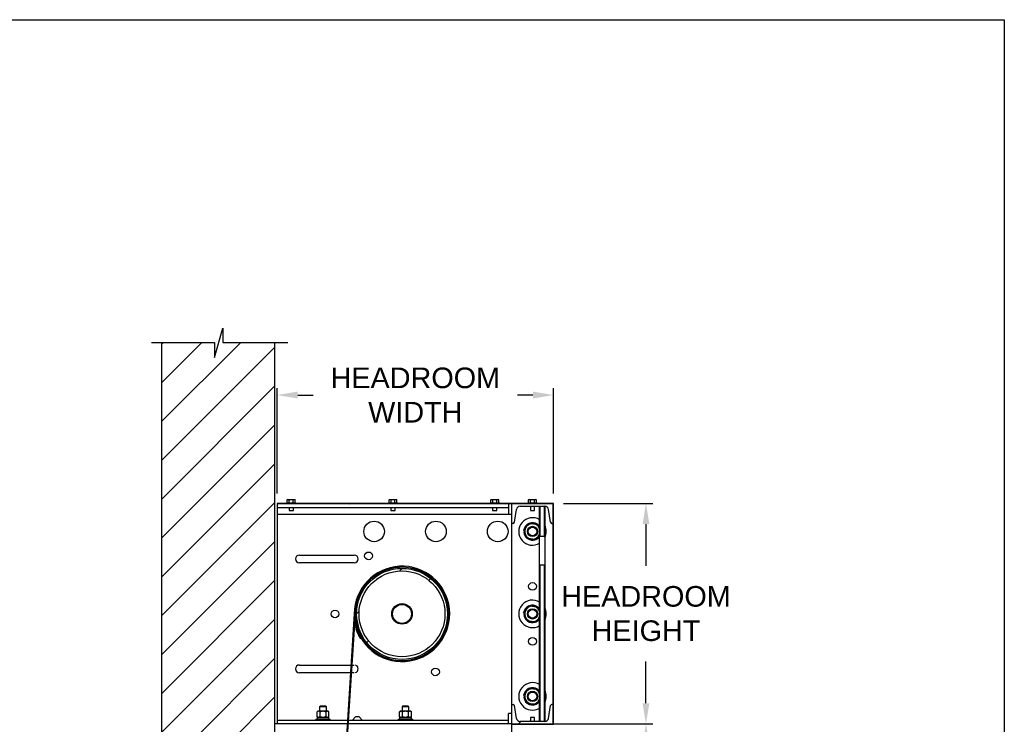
# Model space of a CAD drawing. Header units: inches. Extents: x 218.9 to 312.4, y 214.8 to 247.8.
# Tile 267 of 319: x 283.2 to 287.7, y 224.3 to 227.5. Entities that reach past the tile are written whole.
import ezdxf

# ---------------------------------------------------------------- set-up
doc = ezdxf.new("R2010")
doc.units = ezdxf.units.IN
doc.header["$LTSCALE"] = 0.25
doc.header["$MEASUREMENT"] = 0
doc.layers.add('ANNOTATIONS', color=1, linetype='Continuous')
doc.layers.add('MOTOR RH', color=7, linetype='Continuous')
doc.styles.add('ARIAL', font='arial.ttf', dxfattribs={"height": 0.09375})
doc.dimstyles.new('STANDARD$0', dxfattribs={"dimtxt": 0.09375, "dimasz": 0.09375, "dimexe": 0.03125, "dimexo": 0.046875, "dimgap": 0.09, "dimtad": 0, "dimtih": 1, "dimtoh": 1, "dimdec": 4, "dimzin": 0, "dimdsep": 46, "dimtxsty": 'ARIAL', "dimcen": 0.09, "dimadec": 0, "dimazin": 0, "dimtfac": 1, "dimtdec": 4, "dimtofl": 0, "dimtmove": 0, "dimatfit": 1, "dimfxl": 1, "dimtolj": 1, "dimtzin": 0, "dimarcsym": 0})
pattern_1 = [(45, (280.62583, 210.57636), (-0.265165, 0.265165), []), (45, (280.8026, 210.57636), (-0.265165, 0.265165), [])]

# ---------------------------------------------------------------- blocks, each defined once
blk = doc.blocks.new('*D126')
at = {"layer": 'ANNOTATIONS', "color": 0, "lineweight": -2, "transparency": 16777216}
for p, q in [((285.5161, 224.2914), (286.1128, 224.2914)), ((286.0815, 224.1976), (286.0815, 223.9903)), ((286.0815, 223.5089), (286.0815, 223.7162)), ((284.4401, 223.4151), (286.1128, 223.4151))]:
    blk.add_line(p, q, dxfattribs=at)
at = {"layer": 'ANNOTATIONS', "color": 0, "transparency": 16777216}
for points in [[(286.0659, 224.1976), (286.0971, 224.1976), (286.0815, 224.2914)], [(286.0659, 223.5089), (286.0971, 223.5089), (286.0815, 223.4151)]]:
    blk.add_solid(points, dxfattribs=at)
at = {"layer": 'defpoints', "color": 0, "transparency": 16777216}
for p in [(285.4693, 224.2914), (284.3932, 223.4151), (286.0815, 223.4151)]:
    blk.add_point(p, dxfattribs=at)
at = {"layer": 'ANNOTATIONS', "color": 0, "transparency": 16777216, "insert": (286.0815, 223.8532), "char_height": 0.09375, "attachment_point": 5, "style": 'ARIAL'}
blk.add_mtext('\\A1;14"', dxfattribs=at)
blk = doc.blocks.new('*D127')
at = {"layer": 'ANNOTATIONS', "color": 0, "lineweight": -2, "transparency": 16777216}
for p, q in [((284.4028, 225.3382), (284.4028, 225.8179)), ((285.6609, 225.3382), (285.6609, 225.8179)), ((284.4966, 225.7867), (284.5664, 225.7867)), ((285.5671, 225.7867), (285.4973, 225.7867))]:
    blk.add_line(p, q, dxfattribs=at)
at = {"layer": 'ANNOTATIONS', "color": 0, "transparency": 16777216}
for points in [[(284.4966, 225.8023), (284.4966, 225.771), (284.4028, 225.7867)], [(285.5671, 225.8023), (285.5671, 225.771), (285.6609, 225.7867)]]:
    blk.add_solid(points, dxfattribs=at)
at = {"layer": 'defpoints', "color": 0, "transparency": 16777216}
for p in [(285.6609, 225.7867), (284.4028, 225.2914), (285.6609, 225.2914)]:
    blk.add_point(p, dxfattribs=at)
at = {"layer": 'ANNOTATIONS', "color": 0, "transparency": 16777216, "insert": (285.0319, 225.7867), "char_height": 0.09375, "attachment_point": 5, "style": 'ARIAL'}
blk.add_mtext('\\A1;HEADROOM\\PWIDTH', dxfattribs=at)
blk = doc.blocks.new('*D128')
at = {"layer": 'ANNOTATIONS', "color": 0, "lineweight": -2, "transparency": 16777216}
for p, q in [((285.7057, 225.2934), (286.1128, 225.2934)), ((286.0815, 225.1997), (286.0815, 225.0098)), ((286.0815, 224.3851), (286.0815, 224.575)), ((285.5182, 224.2914), (286.1128, 224.2914))]:
    blk.add_line(p, q, dxfattribs=at)
at = {"layer": 'ANNOTATIONS', "color": 0, "transparency": 16777216}
for points in [[(286.0659, 225.1997), (286.0971, 225.1997), (286.0815, 225.2934)], [(286.0659, 224.3851), (286.0971, 224.3851), (286.0815, 224.2914)]]:
    blk.add_solid(points, dxfattribs=at)
at = {"layer": 'defpoints', "color": 0, "transparency": 16777216}
for p in [(285.6588, 225.2934), (285.4713, 224.2914), (286.0815, 224.2914)]:
    blk.add_point(p, dxfattribs=at)
at = {"layer": 'ANNOTATIONS', "color": 0, "transparency": 16777216, "insert": (286.0815, 224.7924), "char_height": 0.09375, "attachment_point": 5, "style": 'ARIAL'}
blk.add_mtext('\\A1;HEADROOM\\PHEIGHT', dxfattribs=at)

msp = doc.modelspace()

# ---------------------------------------------------------------- hatches: boundary and pattern name
at = {"layer": 'MOTOR RH'}
h = msp.add_hatch(dxfattribs=at)
h.set_pattern_fill('ANSI31', color=256, style=0)
h.set_pattern_definition([(45, (51.96407, -31.70349), (-0.088388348, 0.088388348), [])])
edge = h.paths.add_edge_path()
edge.add_line((283.87756, 226.02602), (283.87756, 223.41511))
edge.add_line((283.87756, 223.41511), (284.39319, 223.41511))
edge.add_line((284.39319, 226.02602), (284.39319, 223.41511))
edge = h.paths.add_edge_path()
edge.add_line((283.83117, 226.02602), (284.11828, 226.02602))
edge.add_line((284.11828, 226.02602), (284.11828, 225.95732))
edge.add_line((284.11828, 225.95732), (284.15669, 226.09068))
edge.add_line((284.15669, 226.09068), (284.15669, 226.02602))
edge.add_line((284.15669, 226.02602), (284.45188, 226.02602))
h = msp.add_hatch(dxfattribs=at)
h.set_pattern_fill('ANSI32', color=256, style=0)
h.set_pattern_definition(pattern_1)
edge = h.paths.add_edge_path(flags=0)
edge.add_line((285.65881, 225.29136), (285.65881, 224.29136))
edge.add_line((285.65881, 224.29136), (285.47131, 224.29136))
edge.add_line((285.47131, 224.29136), (285.47131, 224.35386))
edge.add_line((285.47131, 224.35386), (285.46925, 224.35386))
edge.add_line((285.46925, 224.35386), (285.46925, 224.29136))
edge.add_arc((285.47131, 224.29136), 0.00206, 180, 270)
edge.add_line((285.47131, 224.28931), (285.65881, 224.28931))
edge.add_arc((285.65881, 224.29136), 0.00206, 270, 360)
edge.add_line((285.66087, 224.29136), (285.66087, 225.29136))
edge.add_arc((285.65881, 225.29136), 0.00206, 0, 90)
edge.add_line((285.65881, 225.29342), (284.4049, 225.29342))
edge.add_arc((284.4049, 225.29136), 0.00206, 90, 180)
edge.add_line((284.40285, 225.29136), (284.40285, 225.18199))
edge.add_line((284.40285, 225.18199), (284.4049, 225.18199))
edge.add_line((284.4049, 225.18199), (284.4049, 225.29136))
edge.add_line((284.4049, 225.29136), (285.65881, 225.29136))
h = msp.add_hatch(dxfattribs=at)
h.set_pattern_fill('ANSI32', color=256, style=0)
h.set_pattern_definition(pattern_1)
edge = h.paths.add_edge_path(flags=0)
edge.add_arc((284.97131, 224.79136), 0.20703, 0, 360)
edge = h.paths.add_edge_path(flags=0)
edge.add_arc((284.97131, 224.79136), 0.19531, 0, 360)
h = msp.add_hatch(dxfattribs=at)
h.set_pattern_fill('ANSI32', color=256, style=0)
h.set_pattern_definition(pattern_1)
edge = h.paths.add_edge_path(flags=0)
edge.add_arc((285.62099, 224.31886), 0.01687, 270, 350.537, ccw=False)
edge.add_line((285.62099, 224.30199), (285.50913, 224.30199))
edge.add_arc((285.50913, 224.31886), 0.01688, 189.463, 270, ccw=False)
edge.add_line((285.49248, 224.31609), (285.48278, 224.37427))
edge.add_arc((285.47662, 224.37324), 0.00625, 9.463, 90)
edge.add_line((285.47662, 224.37949), (285.47131, 224.37949))
edge.add_line((285.47131, 224.37949), (285.47131, 224.29136))
edge.add_line((285.47131, 224.29136), (285.65881, 224.29136))
edge.add_line((285.65881, 224.29136), (285.65881, 224.37949))
edge.add_line((285.65881, 224.37949), (285.6535, 224.37949))
edge.add_arc((285.6535, 224.37324), 0.00625, 90, 170.537)
edge.add_line((285.64734, 224.37427), (285.63764, 224.31609))

# ---------------------------------------------------------------- linework, layer by layer
at = {"layer": 'defpoints'}
msp.add_lwpolyline([(287.7119, 214.75854), (268.24203, 214.75854), (268.24203, 227.49365), (287.7119, 227.49365)], close=True, dxfattribs=at)
at = {"layer": 'MOTOR RH'}
for p, q in [((284.11828, 225.95732), (284.15669, 226.09068)), ((284.15669, 226.09068), (284.15669, 226.02602)), ((283.83117, 226.02602), (284.11828, 226.02602)), ((283.87756, 226.02602), (283.87756, 220.41511)), ((284.11828, 226.02602), (284.11828, 225.95732)), ((284.15669, 226.02602), (284.45188, 226.02602)), ((284.39319, 220.41511), (284.39319, 226.02602)), ((284.45178, 225.31123), (284.44936, 225.30984)), ((284.44936, 225.30984), (284.45387, 225.31123)), ((284.45178, 225.31123), (284.48303, 225.31123)), ((284.47642, 225.30984), (284.48094, 225.31123)), ((284.48545, 225.30984), (284.48303, 225.31123)), ((284.91467, 225.31123), (284.91225, 225.30984)), ((284.91225, 225.30984), (284.91676, 225.31123)), ((284.91467, 225.31123), (284.94592, 225.31123)), ((284.93932, 225.30984), (284.94383, 225.31123)), ((284.94834, 225.30984), (284.94592, 225.31123)), ((285.37756, 225.31123), (285.37514, 225.30984)), ((285.37514, 225.30984), (285.37965, 225.31123)), ((285.37756, 225.31123), (285.40881, 225.31123)), ((285.40221, 225.30984), (285.40672, 225.31123)), ((285.41123, 225.30984), (285.40881, 225.31123)), ((285.54944, 225.31123), (285.54701, 225.30983)), ((285.54702, 225.30984), (285.55172, 225.31123)), ((285.54944, 225.31123), (285.58069, 225.31123)), ((285.57445, 225.30984), (285.57877, 225.31123)), ((285.58311, 225.30983), (285.58069, 225.31123)), ((284.40285, 225.29136), (284.40285, 225.18199)), ((285.65881, 225.29342), (284.4049, 225.29342)), ((285.65881, 225.29136), (284.4049, 225.29136)), ((284.4049, 224.29136), (284.4049, 225.29136)), ((284.4049, 225.27574), (285.45569, 225.27574)), ((284.44628, 225.29686), (284.44628, 225.29342)), ((284.44628, 225.29686), (284.48853, 225.29686)), ((284.44936, 225.29686), (284.44936, 225.30984)), ((284.45764, 225.27574), (284.45764, 225.26217)), ((284.45838, 225.29686), (284.45838, 225.30984)), ((284.47642, 225.29686), (284.47642, 225.30984)), ((284.47717, 225.26217), (284.47717, 225.27574)), ((284.48545, 225.29686), (284.48545, 225.30984)), ((284.48853, 225.29342), (284.48853, 225.29686)), ((284.90917, 225.29686), (284.90917, 225.29342)), ((284.90917, 225.29686), (284.95142, 225.29686)), ((284.91225, 225.29686), (284.91225, 225.30984)), ((284.92053, 225.27574), (284.92053, 225.26217)), ((284.92127, 225.29686), (284.92127, 225.30984)), ((284.93932, 225.29686), (284.93932, 225.30984)), ((284.94006, 225.26217), (284.94006, 225.27574)), ((284.94834, 225.29686), (284.94834, 225.30984)), ((284.95142, 225.29342), (284.95142, 225.29686)), ((285.37206, 225.29686), (285.37206, 225.29342)), ((285.37206, 225.29686), (285.41431, 225.29686)), ((285.37514, 225.29686), (285.37514, 225.30984)), ((285.38342, 225.27574), (285.38342, 225.26217)), ((285.38416, 225.29686), (285.38416, 225.30984)), ((285.40221, 225.29686), (285.40221, 225.30984)), ((285.40295, 225.26217), (285.40295, 225.27574)), ((285.41123, 225.29686), (285.41123, 225.30984)), ((285.41431, 225.29342), (285.41431, 225.29686)), ((285.45569, 225.29136), (285.45569, 225.24449)), ((285.47131, 224.29136), (285.47131, 225.29136)), ((285.48278, 225.20846), (285.49248, 225.26664)), ((285.50913, 225.28074), (285.62099, 225.28074)), ((285.54394, 225.29686), (285.54394, 225.29342)), ((285.54394, 225.29686), (285.58619, 225.29686)), ((285.54702, 225.29686), (285.54702, 225.30984)), ((285.55529, 225.28074), (285.55529, 225.26217)), ((285.55641, 225.29686), (285.55641, 225.30984)), ((285.57445, 225.29686), (285.57445, 225.30984)), ((285.57483, 225.26217), (285.57483, 225.28074)), ((285.5831, 225.29686), (285.5831, 225.30984)), ((285.58619, 225.29342), (285.58619, 225.29686)), ((285.59756, 224.30199), (285.59756, 225.28074)), ((285.59912, 225.28074), (285.59912, 225.14556)), ((285.61943, 225.14556), (285.61943, 225.28074)), ((285.62099, 225.28074), (285.62099, 224.30199)), ((285.64734, 225.20846), (285.63764, 225.26664)), ((285.65881, 224.29136), (285.65881, 225.29136)), ((285.66087, 224.29136), (285.66087, 225.29136)), ((284.4049, 225.24449), (285.47131, 225.24449)), ((284.45764, 225.26217), (284.47717, 225.26217)), ((284.92053, 225.26217), (284.94006, 225.26217)), ((285.38342, 225.26217), (285.40295, 225.26217)), ((285.55529, 225.26217), (285.57483, 225.26217)), ((284.40285, 225.18199), (284.4049, 225.18199)), ((285.47662, 225.20324), (285.47131, 225.20324)), ((285.6535, 225.20324), (285.65881, 225.20324)), ((285.5282, 225.16346), (285.52568, 225.16326)), ((285.59912, 225.14556), (285.61943, 225.14556)), ((284.50416, 225.05894), (284.75416, 225.05894)), ((284.75416, 225.02378), (284.50416, 225.02378)), ((285.61943, 225.01297), (285.59912, 225.01297)), ((285.59912, 225.01297), (285.59912, 224.30199)), ((285.61943, 224.30199), (285.61943, 225.01297)), ((284.84189, 224.95283), (284.84248, 224.95289)), ((284.85943, 224.95072), (284.85751, 224.9511)), ((284.85984, 224.95136), (284.85851, 224.95136)), ((285.08418, 224.95136), (285.0831, 224.95136)), ((285.08521, 224.95112), (285.08323, 224.95073)), ((284.81131, 224.90456), (284.81131, 224.90315)), ((285.13067, 224.90325), (285.13104, 224.90516)), ((285.13131, 224.90265), (285.13131, 224.90416)), ((285.17426, 224.83228), (285.17908, 224.83326)), ((284.75436, 224.79137), (284.67201, 223.52574)), ((284.67688, 223.52574), (284.75928, 224.79137)), ((284.75936, 224.74559), (284.75936, 224.79136)), ((284.76428, 224.74559), (284.76428, 224.79136)), ((285.5282, 224.78846), (285.52568, 224.78826)), ((284.76064, 224.72946), (284.76423, 224.74047)), ((284.76278, 224.75273), (284.76208, 224.75321)), ((284.7623, 224.75203), (284.76278, 224.75273)), ((284.762, 224.72476), (284.76124, 224.72515)), ((284.7616, 224.724), (284.762, 224.72476)), ((284.77521, 224.72311), (284.76921, 224.72103)), ((284.7761, 224.69036), (284.77529, 224.69063)), ((284.77584, 224.68955), (284.7761, 224.69036)), ((284.7766, 224.7014), (284.77863, 224.70066)), ((284.77899, 224.69989), (284.77825, 224.69786)), ((284.78344, 224.68771), (284.78551, 224.68712)), ((284.78592, 224.68637), (284.78533, 224.6843)), ((284.81131, 224.67955), (284.81131, 224.67857)), ((284.81195, 224.67948), (284.81158, 224.67757)), ((285.13106, 224.67746), (285.13067, 224.67944)), ((285.13131, 224.6785), (285.13131, 224.68009)), ((285.08308, 224.63136), (285.08411, 224.63136)), ((284.50416, 224.55894), (284.75409, 224.55894)), ((284.75405, 224.52378), (284.50416, 224.52378)), ((284.59917, 224.37105), (284.59631, 224.36819)), ((284.6247, 224.37105), (284.59917, 224.37105)), ((284.62756, 224.36819), (284.6247, 224.37105)), ((284.97417, 224.37105), (284.97131, 224.36819)), ((284.9997, 224.37105), (284.97417, 224.37105)), ((285.00256, 224.36819), (284.9997, 224.37105)), ((285.47131, 224.37949), (285.47662, 224.37949)), ((285.49248, 224.31609), (285.48278, 224.37427)), ((285.5282, 224.41346), (285.52568, 224.41326)), ((285.63764, 224.31609), (285.64734, 224.37427)), ((285.65881, 224.37949), (285.6535, 224.37949)), ((284.5885, 224.34874), (284.58487, 224.34561)), ((284.58487, 224.32386), (284.58487, 224.34561)), ((284.63537, 224.34874), (284.5885, 224.34874)), ((284.59631, 224.36819), (284.59631, 224.34874)), ((284.62756, 224.36819), (284.59631, 224.36819)), ((284.5984, 224.32386), (284.5984, 224.34561)), ((284.62547, 224.32386), (284.62547, 224.34561)), ((284.62756, 224.34874), (284.62756, 224.36819)), ((284.639, 224.34561), (284.63537, 224.34874)), ((284.639, 224.32386), (284.639, 224.34561)), ((284.9635, 224.34874), (284.95987, 224.34561)), ((284.95987, 224.32386), (284.95987, 224.34561)), ((285.01037, 224.34874), (284.9635, 224.34874)), ((284.97131, 224.36819), (284.97131, 224.34874)), ((285.00256, 224.36819), (284.97131, 224.36819)), ((284.9734, 224.32386), (284.9734, 224.34561)), ((285.00047, 224.32386), (285.00047, 224.34561)), ((285.00256, 224.34874), (285.00256, 224.36819)), ((285.014, 224.34561), (285.01037, 224.34874)), ((285.014, 224.32386), (285.014, 224.34561)), ((285.45569, 224.29136), (285.45569, 224.33824)), ((285.46925, 224.33824), (285.45569, 224.33824)), ((285.46925, 224.35386), (285.46925, 224.29136)), ((285.47131, 224.35386), (285.46925, 224.35386)), ((285.46925, 224.29136), (284.39319, 224.29136)), ((285.45569, 224.30699), (284.4049, 224.30699)), ((284.57875, 224.31293), (284.57875, 224.30699)), ((284.57875, 224.31293), (284.64512, 224.31293)), ((284.58478, 224.32074), (284.58478, 224.31293)), ((284.58478, 224.32074), (284.63909, 224.32074)), ((284.58487, 224.32386), (284.5885, 224.32074)), ((284.63537, 224.32074), (284.639, 224.32386)), ((284.63909, 224.31293), (284.63909, 224.32074)), ((284.64512, 224.30699), (284.64512, 224.31293)), ((284.76037, 224.32261), (284.74475, 224.30699)), ((284.776, 224.32261), (284.76037, 224.32261)), ((284.79162, 224.30699), (284.776, 224.32261)), ((284.95375, 224.31293), (284.95375, 224.30699)), ((284.95375, 224.31293), (285.02012, 224.31293)), ((284.95978, 224.32074), (284.95978, 224.31293)), ((284.95978, 224.32074), (285.01409, 224.32074)), ((284.95987, 224.32386), (284.9635, 224.32074)), ((285.01037, 224.32074), (285.014, 224.32386)), ((285.01409, 224.31293), (285.01409, 224.32074)), ((285.02012, 224.30699), (285.02012, 224.31293)), ((285.47131, 224.29136), (285.65881, 224.29136)), ((285.47131, 224.28931), (285.65881, 224.28931)), ((285.47131, 224.16636), (285.47131, 224.28931)), ((285.62099, 224.30199), (285.50913, 224.30199)), ((285.55529, 224.32056), (285.55529, 224.30199)), ((285.57483, 224.32056), (285.55529, 224.32056)), ((285.57483, 224.30199), (285.57483, 224.32056))]:
    msp.add_line(p, q, dxfattribs=at)
for centre, radius in [((284.84436, 225.16636), 0.04688), ((285.12561, 225.16636), 0.04688), ((285.40686, 225.16636), 0.04688), ((285.56506, 225.16636), 0.02344), ((285.56506, 225.16636), 0.01972), ((284.81897, 225.05523), 0.01758), ((284.97131, 224.79136), 0.20703), ((284.97131, 224.79136), 0.19531), ((285.56506, 224.91636), 0.01758), ((284.97131, 224.79136), 0.04681), ((284.97131, 224.79136), 0.04291), ((284.66662, 224.79136), 0.01758), ((285.56506, 224.79136), 0.02344), ((285.56506, 224.79136), 0.01972), ((285.56506, 224.66636), 0.01758), ((285.12365, 224.5275), 0.01758), ((285.56506, 224.41636), 0.02344), ((285.56506, 224.41636), 0.01972)]:
    msp.add_circle(centre, radius, dxfattribs=at)
for centre, radius, start, end in [((284.4049, 225.29136), 0.00206, 90, 180), ((285.50913, 225.26386), 0.01687, 90, 170.537), ((285.62099, 225.26386), 0.01687, 9.463, 90), ((285.65881, 225.29136), 0.00206, 0, 90), ((285.56506, 225.16636), 0.0625, 58.67194, 301.32806), ((285.47662, 225.20949), 0.00625, 270, 350.537), ((285.56506, 225.16636), 0.0395, 116.65339, 168.41027), ((285.56506, 225.16636), 0.03516, 22.52267, 337.56805), ((285.56506, 225.16636), 0.0395, 55.7164, 109.26381), ((285.56506, 225.16636), 0.0395, 34.64542, 48.38632), ((285.56506, 225.16636), 0.0625, 333.50041, 26.49957), ((285.6535, 225.20949), 0.00625, 189.463, 270), ((285.56506, 225.16636), 0.0395, 184.5, 229.25875), ((285.56506, 225.16636), 0.0395, 236.55717, 288.43679), ((285.56506, 225.16636), 0.0395, 295.98255, 325.35458), ((284.50416, 225.04136), 0.01758, 90, 270), ((284.75416, 225.04136), 0.01758, 270, 90), ((284.97131, 224.79136), 0.21695, 192.46751, 179.99925), ((284.97131, 224.79136), 0.21203, 192.46751, 179.99925), ((284.97131, 224.79136), 0.21195, 11.4, 180), ((285.56506, 224.79136), 0.0625, 58.67194, 301.32806), ((285.56506, 224.79136), 0.0395, 116.65339, 168.41027), ((285.56506, 224.79136), 0.03516, 22.52267, 337.56805), ((285.56506, 224.79136), 0.0395, 55.7164, 109.26381), ((285.56506, 224.79136), 0.0395, 34.64542, 48.38632), ((285.56506, 224.79136), 0.0625, 333.50041, 26.49957), ((284.75436, 224.79137), 0.00492, 359.93397, 359.99925), ((285.56506, 224.79136), 0.0395, 184.5, 229.25875), ((284.76428, 224.74559), 0.00492, 180, 192.46751), ((284.76423, 224.72828), 0.00378, 161.91419, 196.85421), ((284.76621, 224.76319), 0.00567, 127.49667, 187.93997), ((284.97601, 224.79245), 0.2175, 187.93997, 190.39155), ((284.97601, 224.79245), 0.2175, 190.70974, 193.27195), ((284.76391, 224.76619), 0.00189, 7.24362, 127.49667), ((284.76064, 224.74164), 0.00378, 341.91419, 13.27195), ((284.98279, 224.79401), 0.21875, 187.24362, 198.7), ((285.56506, 224.79136), 0.0395, 236.55717, 288.43679), ((285.56506, 224.79136), 0.0395, 295.98255, 325.35458), ((284.97601, 224.79244), 0.22507, 196.85421, 197.39612), ((284.97601, 224.79245), 0.22507, 197.7044, 206.89666), ((284.7694, 224.72046), 0.000605, 109.0505, 199.20899), ((284.97601, 224.79245), 0.2194, 199.20899, 204.42728), ((284.77501, 224.72368), 0.000605, 289.0505, 18.7), ((284.97601, 224.79245), 0.22507, 207.20433, 209.59725), ((284.77681, 224.70197), 0.000605, 204.42728, 250.05091), ((284.77882, 224.69766), 0.000605, 160.05054, 205.67375), ((284.97601, 224.79245), 0.2194, 205.67375, 208.42731), ((284.77842, 224.70009), 0.000605, 340.05054, 70.05091), ((284.7836, 224.68829), 0.000605, 208.42731, 254.05063), ((284.78591, 224.68413), 0.000605, 164.05071, 209.67375), ((284.97601, 224.79245), 0.2194, 209.67375, 210.80463), ((284.78534, 224.68654), 0.000605, 344.05071, 74.05063), ((284.78524, 224.68409), 0.00567, 209.59725, 288.66483), ((284.78676, 224.67961), 0.000946, 288.66483, 30.80463), ((285.09756, 224.66204), 0.02716, 298.87393, 329.75043), ((284.50416, 224.54136), 0.01758, 90, 270), ((284.75416, 224.54136), 0.01758, 285.88661, 73.98133), ((285.56506, 224.41636), 0.0625, 58.67194, 301.32806), ((285.56506, 224.41636), 0.0395, 116.65339, 168.41027), ((285.56506, 224.41636), 0.03516, 22.52267, 337.56805), ((285.56506, 224.41636), 0.0395, 55.7164, 109.26381), ((285.56506, 224.41636), 0.0395, 34.64542, 48.38632), ((285.56506, 224.41636), 0.0625, 333.50041, 26.49957), ((285.47662, 224.37324), 0.00625, 9.463, 90), ((285.56506, 224.41636), 0.0395, 184.5, 229.25875), ((285.56506, 224.41636), 0.0395, 236.55717, 288.43679), ((285.56506, 224.41636), 0.0395, 295.98255, 325.35458), ((285.6535, 224.37324), 0.00625, 90, 170.537), ((285.47131, 224.29136), 0.00206, 180, 270), ((285.50913, 224.31886), 0.01687, 189.463, 270), ((285.62099, 224.31886), 0.01688, 270, 350.537), ((285.65881, 224.29136), 0.00206, 270, 0)]:
    msp.add_arc(centre, radius, start, end, dxfattribs=at)
for centre, start_param, end_param in [((285.59912, 225.14335), 3.1415927, 4.712389), ((285.61943, 225.14335), 1.5707963, 3.1415927), ((285.59912, 225.01518), 4.712389, 6.2831853), ((285.61943, 225.01518), 0, 1.5707963)]:
    msp.add_ellipse(centre, major_axis=(0, -0.00221), ratio=0.7071068, start_param=start_param, end_param=end_param, dxfattribs=at)
for points, knots in [([(284.45387, 225.31123), (284.45398, 225.31123), (284.4555, 225.31121), (284.45699, 225.3105), (284.45838, 225.30984)], [0, 0, 0, 0, 0.0702136, 1, 1, 1, 1]), ([(284.45838, 225.30984), (284.45914, 225.31005), (284.46208, 225.31086), (284.46514, 225.31108), (284.4674, 225.31123)], [0, 0, 0, 0, 0.2575476, 1, 1, 1, 1]), ([(284.4674, 225.31123), (284.46822, 225.31121), (284.47128, 225.31113), (284.47425, 225.31038), (284.47642, 225.30984)], [0, 0, 0, 0, 0.2686306, 1, 1, 1, 1]), ([(284.48094, 225.31123), (284.48104, 225.31123), (284.48257, 225.31121), (284.48406, 225.3105), (284.48545, 225.30984)], [0, 0, 0, 0, 0.0702137, 1, 1, 1, 1]), ([(284.91676, 225.31123), (284.91687, 225.31123), (284.91839, 225.31121), (284.91989, 225.3105), (284.92127, 225.30984)], [0, 0, 0, 0, 0.0702136, 1, 1, 1, 1]), ([(284.92127, 225.30984), (284.92203, 225.31005), (284.92497, 225.31086), (284.92803, 225.31108), (284.93029, 225.31123)], [0, 0, 0, 0, 0.2575476, 1, 1, 1, 1]), ([(284.93029, 225.31123), (284.93111, 225.31121), (284.93417, 225.31113), (284.93714, 225.31038), (284.93932, 225.30984)], [0, 0, 0, 0, 0.2686306, 1, 1, 1, 1]), ([(284.94383, 225.31123), (284.94393, 225.31123), (284.94546, 225.31121), (284.94695, 225.3105), (284.94834, 225.30984)], [0, 0, 0, 0, 0.0702137, 1, 1, 1, 1]), ([(285.37965, 225.31123), (285.37976, 225.31123), (285.38128, 225.31121), (285.38278, 225.3105), (285.38416, 225.30984)], [0, 0, 0, 0, 0.0702136, 1, 1, 1, 1]), ([(285.38416, 225.30984), (285.38492, 225.31005), (285.38786, 225.31086), (285.39092, 225.31108), (285.39319, 225.31123)], [0, 0, 0, 0, 0.2575476, 1, 1, 1, 1]), ([(285.39319, 225.31123), (285.39401, 225.31121), (285.39706, 225.31113), (285.40003, 225.31038), (285.40221, 225.30984)], [0, 0, 0, 0, 0.2686306, 1, 1, 1, 1]), ([(285.40672, 225.31123), (285.40682, 225.31123), (285.40835, 225.31121), (285.40984, 225.3105), (285.41123, 225.30984)], [0, 0, 0, 0, 0.0702137, 1, 1, 1, 1]), ([(285.55172, 225.31123), (285.55183, 225.31123), (285.55341, 225.31121), (285.55497, 225.3105), (285.55641, 225.30984)], [0, 0, 0, 0, 0.0702136, 1, 1, 1, 1]), ([(285.55641, 225.30984), (285.55859, 225.31038), (285.56156, 225.31113), (285.56461, 225.31121), (285.56543, 225.31123)], [0, 0, 0, 0, 0.73136936, 1, 1, 1, 1]), ([(285.56543, 225.31123), (285.5677, 225.31108), (285.57075, 225.31086), (285.57369, 225.31005), (285.57445, 225.30984)], [0, 0, 0, 0, 0.7424524, 1, 1, 1, 1]), ([(285.57877, 225.31123), (285.57888, 225.31123), (285.58034, 225.31121), (285.58177, 225.3105), (285.5831, 225.30984)], [0, 0, 0, 0, 0.0702137, 1, 1, 1, 1]), ([(285.52481, 225.17165), (285.52673, 225.17415), (285.53064, 225.17925), (285.53491, 225.18482), (285.5371, 225.18768), (285.53716, 225.18775)], [0, 0, 0, 0, 0.4843414, 0.9863277, 1, 1, 1, 1]), ([(285.53716, 225.18775), (285.53889, 225.19001), (285.54241, 225.1946), (285.5465, 225.19994), (285.54883, 225.20298), (285.54951, 225.20386)], [0, 0, 0, 0, 0.4062906, 0.8272664, 1, 1, 1, 1]), ([(285.54951, 225.20386), (285.55264, 225.20345), (285.55901, 225.20261), (285.56597, 225.2017), (285.56954, 225.20123), (285.56964, 225.20122)], [0, 0, 0, 0, 0.4843414, 0.9863277, 1, 1, 1, 1]), ([(285.56964, 225.20122), (285.57245, 225.20085), (285.57819, 225.2001), (285.58486, 225.19922), (285.58865, 225.19872), (285.58976, 225.19858)], [0, 0, 0, 0, 0.4062906, 0.8272664, 1, 1, 1, 1]), ([(285.58976, 225.19858), (285.59042, 225.19699), (285.59198, 225.19324), (285.59457, 225.18698), (285.59654, 225.18223), (285.59753, 225.17983)], [0, 0, 0, 0, 0.2654599, 0.6280765, 1, 1, 1, 1]), ([(285.52481, 225.17165), (285.52547, 225.17006), (285.52703, 225.1663), (285.52962, 225.16004), (285.53159, 225.1553), (285.53259, 225.1529)], [0, 0, 0, 0, 0.2654599, 0.6280765, 1, 1, 1, 1]), ([(285.53259, 225.1529), (285.53276, 225.15247), (285.53393, 225.14966), (285.5361, 225.14441), (285.5385, 225.13862), (285.5399, 225.13525), (285.54036, 225.13415)], [0, 0, 0, 0, 0.0665323, 0.4352826, 0.8145508, 1, 1, 1, 1]), ([(285.56049, 225.13151), (285.55767, 225.13188), (285.55193, 225.13263), (285.54526, 225.1335), (285.54147, 225.134), (285.54036, 225.13415)], [0, 0, 0, 0, 0.4062906, 0.8272664, 1, 1, 1, 1]), ([(285.58061, 225.12886), (285.57748, 225.12927), (285.57111, 225.13011), (285.56415, 225.13102), (285.56058, 225.13149), (285.56049, 225.13151)], [0, 0, 0, 0, 0.4843414, 0.9863277, 1, 1, 1, 1]), ([(285.59296, 225.14497), (285.59123, 225.14272), (285.58771, 225.13813), (285.58362, 225.13279), (285.58129, 225.12975), (285.58061, 225.12886)], [0, 0, 0, 0, 0.4062906, 0.8272664, 1, 1, 1, 1]), ([(285.59756, 225.15097), (285.59609, 225.14905), (285.59456, 225.14706), (285.59302, 225.14505), (285.59296, 225.14497)], [0, 0, 0, 0, 0.9624066, 1, 1, 1, 1]), ([(285.08428, 224.95051), (285.08446, 224.95053), (285.08479, 224.95057), (285.08513, 224.95069), (285.08529, 224.95075)], [0, 0, 0, 0, 0.515777, 1, 1, 1, 1]), ([(284.81172, 224.90441), (284.81175, 224.90425), (284.81181, 224.90391), (284.81189, 224.90352), (284.81194, 224.90331), (284.81195, 224.90328)], [0, 0, 0, 0, 0.43810561, 0.93156903, 1, 1, 1, 1]), ([(284.81216, 224.90434), (284.81214, 224.90451), (284.81211, 224.90485), (284.81198, 224.90518), (284.81192, 224.90534)], [0, 0, 0, 0, 0.51577698, 1, 1, 1, 1]), ([(285.53716, 224.81275), (285.53889, 224.81501), (285.54241, 224.8196), (285.5465, 224.82494), (285.54883, 224.82798), (285.54951, 224.82886)], [0, 0, 0, 0, 0.4062906, 0.8272664, 1, 1, 1, 1]), ([(285.54951, 224.82886), (285.55264, 224.82845), (285.55901, 224.82761), (285.56597, 224.8267), (285.56954, 224.82623), (285.56964, 224.82622)], [0, 0, 0, 0, 0.4843414, 0.9863277, 1, 1, 1, 1]), ([(285.56964, 224.82622), (285.57245, 224.82585), (285.57819, 224.8251), (285.58486, 224.82422), (285.58865, 224.82372), (285.58976, 224.82358)], [0, 0, 0, 0, 0.4062906, 0.8272664, 1, 1, 1, 1]), ([(285.58976, 224.82358), (285.59042, 224.82199), (285.59198, 224.81824), (285.59457, 224.81198), (285.59654, 224.80723), (285.59753, 224.80483)], [0, 0, 0, 0, 0.2654599, 0.6280765, 1, 1, 1, 1]), ([(285.52481, 224.79665), (285.52673, 224.79915), (285.53064, 224.80425), (285.53491, 224.80982), (285.5371, 224.81268), (285.53716, 224.81275)], [0, 0, 0, 0, 0.4843414, 0.9863277, 1, 1, 1, 1]), ([(285.52481, 224.79665), (285.52547, 224.79506), (285.52703, 224.7913), (285.52962, 224.78504), (285.53159, 224.7803), (285.53259, 224.7779)], [0, 0, 0, 0, 0.2654599, 0.6280765, 1, 1, 1, 1]), ([(285.53259, 224.7779), (285.53276, 224.77747), (285.53393, 224.77466), (285.5361, 224.76941), (285.5385, 224.76362), (285.5399, 224.76025), (285.54036, 224.75915)], [0, 0, 0, 0, 0.0665323, 0.4352826, 0.8145508, 1, 1, 1, 1]), ([(285.59756, 224.77597), (285.59609, 224.77405), (285.59456, 224.77206), (285.59302, 224.77005), (285.59296, 224.76997)], [0, 0, 0, 0, 0.96240657, 1, 1, 1, 1]), ([(285.56049, 224.75651), (285.55767, 224.75688), (285.55193, 224.75763), (285.54526, 224.7585), (285.54147, 224.759), (285.54036, 224.75915)], [0, 0, 0, 0, 0.4062906, 0.8272664, 1, 1, 1, 1]), ([(285.58061, 224.75386), (285.57748, 224.75427), (285.57111, 224.75511), (285.56415, 224.75602), (285.56058, 224.75649), (285.56049, 224.75651)], [0, 0, 0, 0, 0.4843414, 0.9863277, 1, 1, 1, 1]), ([(285.59296, 224.76997), (285.59123, 224.76772), (285.58771, 224.76313), (285.58362, 224.75779), (285.58129, 224.75475), (285.58061, 224.75386)], [0, 0, 0, 0, 0.4062906, 0.8272664, 1, 1, 1, 1]), ([(284.81199, 224.65205), (284.81126, 224.65414), (284.81007, 224.65753), (284.80987, 224.66112), (284.80979, 224.6625)], [0, 0, 0, 0, 0.61418287, 1, 1, 1, 1]), ([(284.82142, 224.64148), (284.82007, 224.64297), (284.81729, 224.64606), (284.81433, 224.65171), (284.81261, 224.65621), (284.81238, 224.65881), (284.81235, 224.6592)], [0, 0, 0, 0, 0.2977449, 0.6133246, 0.9420243, 1, 1, 1, 1]), ([(284.83908, 224.63241), (284.83872, 224.63244), (284.83614, 224.63267), (284.83166, 224.63439), (284.826, 224.63734), (284.82292, 224.64012), (284.82142, 224.64148)], [0, 0, 0, 0, 0.055033, 0.3847594, 0.701325, 1, 1, 1, 1]), ([(285.1212, 224.64148), (285.1197, 224.64012), (285.11662, 224.63734), (285.11096, 224.63439), (285.1066, 224.6327), (285.10414, 224.63247), (285.1039, 224.63244)], [0, 0, 0, 0, 0.304155, 0.6265287, 0.9623049, 1, 1, 1, 1]), ([(285.13029, 224.65938), (285.13025, 224.65893), (285.13002, 224.65627), (285.12829, 224.65171), (285.12533, 224.64606), (285.12255, 224.64297), (285.1212, 224.64148)], [0, 0, 0, 0, 0.0663162, 0.3921056, 0.7048912, 1, 1, 1, 1]), ([(285.13046, 224.67839), (285.13048, 224.67822), (285.13051, 224.67788), (285.13064, 224.67755), (285.1307, 224.67739)], [0, 0, 0, 0, 0.515777, 1, 1, 1, 1]), ([(285.13283, 224.66254), (285.13276, 224.66115), (285.13255, 224.65752), (285.13135, 224.65407), (285.1306, 224.65195)], [0, 0, 0, 0, 0.3834598, 1, 1, 1, 1]), ([(284.84242, 224.62985), (284.84105, 224.62992), (284.83749, 224.63012), (284.83412, 224.6313), (284.83204, 224.63203)], [0, 0, 0, 0, 0.3850777, 1, 1, 1, 1]), ([(285.11065, 224.63205), (285.10856, 224.63131), (285.10522, 224.63014), (285.10171, 224.62994), (285.1004, 224.62986)], [0, 0, 0, 0, 0.6290905, 1, 1, 1, 1]), ([(285.52481, 224.42165), (285.52673, 224.42415), (285.53064, 224.42925), (285.53491, 224.43482), (285.5371, 224.43768), (285.53716, 224.43775)], [0, 0, 0, 0, 0.4843414, 0.9863277, 1, 1, 1, 1]), ([(285.52481, 224.42165), (285.52547, 224.42006), (285.52703, 224.4163), (285.52962, 224.41004), (285.53159, 224.4053), (285.53259, 224.4029)], [0, 0, 0, 0, 0.2654599, 0.6280765, 1, 1, 1, 1]), ([(285.53716, 224.43775), (285.53889, 224.44001), (285.54241, 224.4446), (285.5465, 224.44994), (285.54883, 224.45298), (285.54951, 224.45386)], [0, 0, 0, 0, 0.4062906, 0.8272664, 1, 1, 1, 1]), ([(285.54951, 224.45386), (285.55264, 224.45345), (285.55901, 224.45261), (285.56597, 224.4517), (285.56954, 224.45123), (285.56964, 224.45122)], [0, 0, 0, 0, 0.4843414, 0.9863277, 1, 1, 1, 1]), ([(285.56964, 224.45122), (285.57245, 224.45085), (285.57819, 224.4501), (285.58486, 224.44922), (285.58865, 224.44872), (285.58976, 224.44858)], [0, 0, 0, 0, 0.4062906, 0.8272664, 1, 1, 1, 1]), ([(285.58976, 224.44858), (285.59042, 224.44699), (285.59198, 224.44324), (285.59457, 224.43698), (285.59654, 224.43223), (285.59753, 224.42983)], [0, 0, 0, 0, 0.2654599, 0.6280765, 1, 1, 1, 1]), ([(285.53259, 224.4029), (285.53276, 224.40247), (285.53393, 224.39966), (285.5361, 224.39441), (285.5385, 224.38862), (285.5399, 224.38525), (285.54036, 224.38415)], [0, 0, 0, 0, 0.0665323, 0.4352826, 0.8145508, 1, 1, 1, 1]), ([(285.56049, 224.38151), (285.55767, 224.38188), (285.55193, 224.38263), (285.54526, 224.3835), (285.54147, 224.384), (285.54036, 224.38415)], [0, 0, 0, 0, 0.4062906, 0.8272664, 1, 1, 1, 1]), ([(285.58061, 224.37886), (285.57748, 224.37927), (285.57111, 224.38011), (285.56415, 224.38102), (285.56058, 224.38149), (285.56049, 224.38151)], [0, 0, 0, 0, 0.4843414, 0.9863277, 1, 1, 1, 1]), ([(285.59296, 224.39497), (285.59123, 224.39272), (285.58771, 224.38813), (285.58362, 224.38279), (285.58129, 224.37975), (285.58061, 224.37886)], [0, 0, 0, 0, 0.4062906, 0.8272664, 1, 1, 1, 1]), ([(285.59756, 224.40097), (285.59609, 224.39905), (285.59456, 224.39706), (285.59302, 224.39505), (285.59296, 224.39497)], [0, 0, 0, 0, 0.9624066, 1, 1, 1, 1]), ([(284.59164, 224.34874), (284.59069, 224.34862), (284.58876, 224.34838), (284.58652, 224.34698), (284.58524, 224.34592), (284.58487, 224.34561)], [0, 0, 0, 0, 0.4062922, 0.8272698, 1, 1, 1, 1]), ([(284.5984, 224.34561), (284.59735, 224.34643), (284.59521, 224.34811), (284.59287, 224.34873), (284.59167, 224.34874), (284.59164, 224.34874)], [0, 0, 0, 0, 0.4843404, 0.9863256, 1, 1, 1, 1]), ([(284.61194, 224.34874), (284.61163, 224.34873), (284.6096, 224.34871), (284.60581, 224.3482), (284.60163, 224.34695), (284.5992, 224.34594), (284.5984, 224.34561)], [0, 0, 0, 0, 0.0665323, 0.4352826, 0.8145508, 1, 1, 1, 1]), ([(284.62547, 224.34561), (284.62432, 224.34608), (284.62161, 224.34718), (284.61709, 224.34844), (284.61367, 224.34864), (284.61194, 224.34874)], [0, 0, 0, 0, 0.26545991, 0.62807649, 1, 1, 1, 1]), ([(284.63223, 224.34874), (284.63129, 224.34862), (284.62936, 224.34838), (284.62712, 224.34698), (284.62584, 224.34592), (284.62547, 224.34561)], [0, 0, 0, 0, 0.4062922, 0.8272698, 1, 1, 1, 1]), ([(284.639, 224.34561), (284.63795, 224.34643), (284.6358, 224.34811), (284.63346, 224.34873), (284.63226, 224.34874), (284.63223, 224.34874)], [0, 0, 0, 0, 0.4843404, 0.9863256, 1, 1, 1, 1]), ([(284.96664, 224.34874), (284.96569, 224.34862), (284.96376, 224.34838), (284.96152, 224.34698), (284.96024, 224.34592), (284.95987, 224.34561)], [0, 0, 0, 0, 0.4062922, 0.8272698, 1, 1, 1, 1]), ([(284.9734, 224.34561), (284.97235, 224.34643), (284.97021, 224.34811), (284.96787, 224.34873), (284.96667, 224.34874), (284.96664, 224.34874)], [0, 0, 0, 0, 0.4843404, 0.9863256, 1, 1, 1, 1]), ([(284.98694, 224.34874), (284.98663, 224.34873), (284.9846, 224.34871), (284.98081, 224.3482), (284.97663, 224.34695), (284.9742, 224.34594), (284.9734, 224.34561)], [0, 0, 0, 0, 0.0665323, 0.4352826, 0.8145508, 1, 1, 1, 1]), ([(285.00047, 224.34561), (284.99932, 224.34608), (284.99661, 224.34718), (284.99209, 224.34844), (284.98867, 224.34864), (284.98694, 224.34874)], [0, 0, 0, 0, 0.26545991, 0.62807649, 1, 1, 1, 1]), ([(285.00723, 224.34874), (285.00629, 224.34862), (285.00436, 224.34838), (285.00212, 224.34698), (285.00084, 224.34592), (285.00047, 224.34561)], [0, 0, 0, 0, 0.4062922, 0.8272698, 1, 1, 1, 1]), ([(285.014, 224.34561), (285.01295, 224.34643), (285.0108, 224.34811), (285.00846, 224.34873), (285.00726, 224.34874), (285.00723, 224.34874)], [0, 0, 0, 0, 0.4843404, 0.9863256, 1, 1, 1, 1]), ([(284.59164, 224.32074), (284.59069, 224.32086), (284.58876, 224.3211), (284.58652, 224.3225), (284.58524, 224.32356), (284.58487, 224.32386)], [0, 0, 0, 0, 0.4062922, 0.8272698, 1, 1, 1, 1]), ([(284.5984, 224.32386), (284.59735, 224.32304), (284.59521, 224.32137), (284.59287, 224.32074), (284.59167, 224.32074), (284.59164, 224.32074)], [0, 0, 0, 0, 0.4843404, 0.9863256, 1, 1, 1, 1]), ([(284.61194, 224.32074), (284.61163, 224.32074), (284.6096, 224.32076), (284.60581, 224.32128), (284.60163, 224.32253), (284.5992, 224.32353), (284.5984, 224.32386)], [0, 0, 0, 0, 0.0665323, 0.4352826, 0.8145508, 1, 1, 1, 1]), ([(284.62547, 224.32386), (284.62432, 224.3234), (284.62161, 224.3223), (284.61709, 224.32103), (284.61367, 224.32084), (284.61194, 224.32074)], [0, 0, 0, 0, 0.2654599, 0.6280765, 1, 1, 1, 1]), ([(284.63223, 224.32074), (284.63129, 224.32086), (284.62936, 224.3211), (284.62712, 224.3225), (284.62584, 224.32356), (284.62547, 224.32386)], [0, 0, 0, 0, 0.4062922, 0.8272698, 1, 1, 1, 1]), ([(284.639, 224.32386), (284.63795, 224.32304), (284.6358, 224.32137), (284.63346, 224.32074), (284.63226, 224.32074), (284.63223, 224.32074)], [0, 0, 0, 0, 0.4843404, 0.9863256, 1, 1, 1, 1]), ([(284.96664, 224.32074), (284.96569, 224.32086), (284.96376, 224.3211), (284.96152, 224.3225), (284.96024, 224.32356), (284.95987, 224.32386)], [0, 0, 0, 0, 0.4062922, 0.8272698, 1, 1, 1, 1]), ([(284.9734, 224.32386), (284.97235, 224.32304), (284.97021, 224.32137), (284.96787, 224.32074), (284.96667, 224.32074), (284.96664, 224.32074)], [0, 0, 0, 0, 0.4843404, 0.9863256, 1, 1, 1, 1]), ([(284.98694, 224.32074), (284.98663, 224.32074), (284.9846, 224.32076), (284.98081, 224.32128), (284.97663, 224.32253), (284.9742, 224.32353), (284.9734, 224.32386)], [0, 0, 0, 0, 0.0665323, 0.4352826, 0.8145508, 1, 1, 1, 1]), ([(285.00047, 224.32386), (284.99932, 224.3234), (284.99661, 224.3223), (284.99209, 224.32103), (284.98867, 224.32084), (284.98694, 224.32074)], [0, 0, 0, 0, 0.2654599, 0.6280765, 1, 1, 1, 1]), ([(285.00723, 224.32074), (285.00629, 224.32086), (285.00436, 224.3211), (285.00212, 224.3225), (285.00084, 224.32356), (285.00047, 224.32386)], [0, 0, 0, 0, 0.4062922, 0.8272698, 1, 1, 1, 1]), ([(285.014, 224.32386), (285.01295, 224.32304), (285.0108, 224.32137), (285.00846, 224.32074), (285.00726, 224.32074), (285.00723, 224.32074)], [0, 0, 0, 0, 0.4843404, 0.9863256, 1, 1, 1, 1])]:
    msp.add_open_spline(points, degree=3, knots=knots, dxfattribs=at)

# ---------------------------------------------------------------- dimensions: what is measured, and where the dimension line sits
at = {"layer": 'ANNOTATIONS'}
dim = msp.add_linear_dim(base=(285.66087, 225.78666), p1=(284.40285, 225.29136), p2=(285.66087, 225.29136), text='HEADROOM\\PWIDTH', dimstyle='STANDARD$0', dxfattribs=at)
dim.commit()
dim.dimension.update_dxf_attribs({"geometry": '*D127', "text_midpoint": (285.03186, 225.78666), "dimtype": 160})
dim = msp.add_linear_dim(base=(286.08151, 224.29136), p1=(285.65881, 225.29342), p2=(285.47131, 224.29136), angle=90, text='HEADROOM\\PHEIGHT', dimstyle='STANDARD$0', dxfattribs=at)
dim.commit()
dim.dimension.update_dxf_attribs({"geometry": '*D128', "text_midpoint": (286.08151, 224.79239), "dimtype": 160})
dim = msp.add_linear_dim(base=(286.08151, 223.41511), p1=(285.46925, 224.29136), p2=(284.39319, 223.41511), angle=90, text='14"', dimstyle='STANDARD$0', dxfattribs=at)
dim.commit()
dim.dimension.update_dxf_attribs({"geometry": '*D126', "text_midpoint": (286.08151, 223.85324)})

doc.saveas('drawing.dxf')
